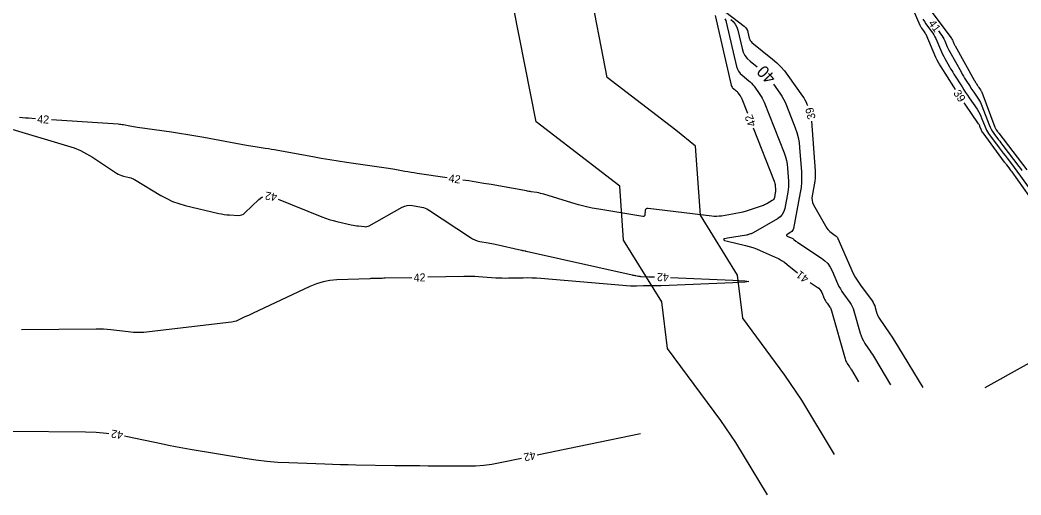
# Model space of a CAD drawing. Extents: x 2384780 to 2405861, y 547869 to 573706.
# Drawn here: x 2390178.3 to 2390428.5, y 552090.8 to 552209.3 of the extents above; entities that cross this region are included whole.
import ezdxf

# ---------------------------------------------------------------- set-up
doc = ezdxf.new("R2010")
doc.units = 0
for name, color, linetype in [('Old_Level_60', 7, 'Continuous'), ('Old_Level_61', 7, 'Continuous'), ('Prop Buffer Zone 1', 7, 'Continuous'), ('Prop Buffer Zone 2', 7, 'Continuous')]:
    doc.layers.add(name, color=color, linetype=linetype)

msp = doc.modelspace()

# ---------------------------------------------------------------- linework, layer by layer
at = {"layer": 'Old_Level_60'}
for points in [[(2390353.36375, 552212.343), (2390359.30225, 552207.783), (2390359.64425, 552207.47325), (2390359.91925, 552207.12), (2390360.127, 552206.72375), (2390360.268, 552206.2845), (2390360.619, 552204.77825), (2390360.717, 552204.46975), (2390360.86075, 552204.19), (2390361.05, 552203.93875), (2390361.28475, 552203.71625), (2390366.421, 552199.565), (2390367.48675, 552198.6425), (2390368.4825, 552197.65425), (2390369.40825, 552196.6), (2390370.264, 552195.48025), (2390373.92325, 552190.34075), (2390374.2445, 552189.8595), (2390374.5345, 552189.36125), (2390374.79375, 552188.8465), (2390375.02175, 552188.31475), (2390375.1665, 552187.947)], [(2390412.1345, 552191.98425), (2390411.71175, 552192.64425), (2390408.5405, 552197.642), (2390408.4, 552197.867), (2390408.2625, 552198.0935), (2390408.12825, 552198.322), (2390407.997, 552198.5525), (2390407.573, 552199.308), (2390407.4845, 552199.471), (2390407.4, 552199.636), (2390407.32, 552199.80325), (2390407.24425, 552199.9725), (2390404.7885, 552205.66275), (2390404.674, 552205.90775), (2390404.546, 552206.14475), (2390404.404, 552206.374), (2390404.2485, 552206.595), (2390403.7175, 552207.30425), (2390403.60875, 552207.459), (2390403.50925, 552207.61925), (2390403.4195, 552207.78525), (2390403.3395, 552207.95675), (2390400.8585, 552213.6995)], [(2390405.08, 552212.838), (2390411.00925, 552204.91675), (2390411.1425, 552204.72725), (2390411.26425, 552204.531), (2390411.374, 552204.328), (2390411.472, 552204.118), (2390411.77275, 552203.42075), (2390411.83925, 552203.2725), (2390411.90925, 552203.12575), (2390411.98325, 552202.98125), (2390412.061, 552202.83825), (2390416.859, 552194.28575), (2390416.963, 552194.10325), (2390417.0695, 552193.92225), (2390417.17825, 552193.74275), (2390417.2895, 552193.5645), (2390417.65725, 552192.985), (2390417.73675, 552192.86125), (2390417.817, 552192.73825), (2390417.89875, 552192.61575), (2390417.98125, 552192.49425), (2390418.414, 552191.86375), (2390418.50225, 552191.72625), (2390418.582, 552191.58425), (2390418.653, 552191.438), (2390418.71525, 552191.287), (2390422.02325, 552182.54225), (2390422.09075, 552182.38075), (2390422.169, 552182.22525), (2390422.25775, 552182.0755), (2390422.35725, 552181.9315), (2390422.6995, 552181.471), (2390422.773, 552181.37225), (2390422.847, 552181.274), (2390422.921, 552181.17575), (2390422.9955, 552181.078), (2390430.00275, 552171.9075)], [(2390352.05275, 552210.4575), (2390356.11325, 552193.03275), (2390356.18925, 552192.7935), (2390356.30075, 552192.57625), (2390356.4475, 552192.38125), (2390356.62975, 552192.2085), (2390357.283, 552191.6805), (2390357.41875, 552191.56325), (2390357.54525, 552191.4375), (2390357.663, 552191.3035), (2390357.772, 552191.161), (2390358.33575, 552190.369), (2390358.451, 552190.1965), (2390358.55525, 552190.01775), (2390358.64825, 552189.83275), (2390358.73, 552189.642), (2390360.12825, 552186.08975)], [(2390354.5265, 552209.57225), (2390354.7245, 552209.1945), (2390354.859, 552208.77575), (2390357.436, 552197.71625), (2390357.636, 552197.08675), (2390357.92925, 552196.51575), (2390358.3155, 552196.003), (2390358.795, 552195.54875), (2390360.51325, 552194.16), (2390360.86975, 552193.85125), (2390361.20275, 552193.52075), (2390361.5125, 552193.16825), (2390361.79875, 552192.7935), (2390363.2815, 552190.71075), (2390363.58475, 552190.2565), (2390363.8585, 552189.7865), (2390364.10325, 552189.3005), (2390364.3185, 552188.7985), (2390369.30325, 552176.13325), (2390369.63, 552175.20225), (2390369.884, 552174.25475), (2390370.065, 552173.29075), (2390370.173, 552172.31), (2390370.40725, 552169.07925), (2390370.435, 552168.38825), (2390370.41825, 552167.69975), (2390370.357, 552167.01375), (2390370.25125, 552166.33025), (2390369.494, 552162.29825), (2390369.25675, 552161.4875), (2390368.8695, 552160.783), (2390368.33275, 552160.18475), (2390367.646, 552159.69275), (2390361.59125, 552156.20425), (2390361.4355, 552156.11975), (2390361.276, 552156.044), (2390361.11275, 552155.97675), (2390360.94575, 552155.918), (2390360.39375, 552155.74), (2390360.275, 552155.70425), (2390360.155, 552155.673), (2390360.034, 552155.6465), (2390359.912, 552155.62425), (2390355.15875, 552154.8605), (2390354.39325, 552154.6885), (2390354.134, 552154.5005), (2390354.38075, 552154.296), (2390355.1335, 552154.075), (2390359.62775, 552153.052), (2390360.58325, 552152.80975), (2390361.52325, 552152.52125), (2390362.448, 552152.187), (2390363.35725, 552151.8065), (2390367.10925, 552150.12775), (2390367.89825, 552149.7435), (2390368.65725, 552149.31075), (2390369.3865, 552148.829), (2390370.0855, 552148.2985), (2390372.67175, 552146.2005)], [(2390407.91175, 552206.60375), (2390408.43775, 552205.90075), (2390408.73075, 552205.4845), (2390408.99775, 552205.0535), (2390409.239, 552204.60725), (2390409.45425, 552204.146), (2390410.115, 552202.61475), (2390410.26075, 552202.28875), (2390410.415, 552201.96675), (2390410.57725, 552201.649), (2390410.748, 552201.33525), (2390413.55, 552196.34075), (2390413.84275, 552195.82725), (2390414.14225, 552195.31775), (2390414.44875, 552194.81225), (2390414.762, 552194.311), (2390415.79675, 552192.68025), (2390416.02, 552192.332), (2390416.24625, 552191.9855), (2390416.47575, 552191.64125), (2390416.7085, 552191.299), (2390417.92575, 552189.52475), (2390418.1745, 552189.13825), (2390418.39875, 552188.73875), (2390418.5985, 552188.32675), (2390418.774, 552187.90175), (2390420.575, 552183.1405), (2390420.81175, 552182.57425), (2390421.086, 552182.02825), (2390421.39775, 552181.5025), (2390421.74675, 552180.9975), (2390422.948, 552179.38075), (2390423.20625, 552179.035), (2390423.46525, 552178.68975), (2390423.7255, 552178.3455), (2390423.987, 552178.00225), (2390427.98325, 552172.77225), (2390428.37875, 552172.25075), (2390428.77025, 552171.72625)], [(2390432.008, 552163.44175), (2390426.28425, 552171.40975), (2390426.1055, 552171.65625), (2390425.92525, 552171.9015), (2390425.743, 552172.1455), (2390425.559, 552172.38825), (2390424.95525, 552173.1785), (2390424.826, 552173.348), (2390424.6975, 552173.518), (2390424.5695, 552173.6885), (2390424.44225, 552173.85925), (2390419.03925, 552181.13), (2390418.8965, 552181.3365), (2390418.76925, 552181.55125), (2390418.657, 552181.7745), (2390418.56025, 552182.006), (2390418.269, 552182.776), (2390418.20175, 552182.93875), (2390418.1255, 552183.09625), (2390418.03975, 552183.249), (2390417.9445, 552183.397), (2390414.54675, 552188.34875), (2390414.3425, 552188.64925)], [(2390182.1955, 552184.66275), (2390180.47575, 552184.7775), (2390179.71075, 552184.8355), (2390178.947, 552184.90725), (2390178.18475, 552184.99275)], [(2390285.0625, 552169.9475), (2390277.593, 552171.0295), (2390276.823, 552171.14425), (2390276.05425, 552171.26525), (2390275.28625, 552171.39275), (2390274.5195, 552171.5265), (2390272.016, 552171.9735), (2390271.47925, 552172.067), (2390270.94175, 552172.15625), (2390270.4035, 552172.24125), (2390269.86475, 552172.32175), (2390259.964, 552173.76125), (2390257.844, 552174.0795), (2390255.72725, 552174.417), (2390253.61375, 552174.77425), (2390251.5035, 552175.15075), (2390242.73775, 552176.7565), (2390241.96425, 552176.89475), (2390241.1895, 552177.026), (2390240.41375, 552177.1505), (2390239.637, 552177.26825), (2390237.09725, 552177.64125), (2390236.55325, 552177.72375), (2390236.01025, 552177.811), (2390235.468, 552177.903), (2390234.92675, 552178), (2390224.2785, 552179.9565), (2390222.26075, 552180.317), (2390220.24, 552180.65825), (2390218.216, 552180.97975), (2390216.18875, 552181.28175), (2390207.68925, 552182.506), (2390207.2055, 552182.578), (2390206.72275, 552182.655), (2390206.2405, 552182.737), (2390205.75925, 552182.82375), (2390204.1885, 552183.115), (2390203.85125, 552183.1725), (2390203.51275, 552183.22), (2390203.173, 552183.25775), (2390202.832, 552183.2855), (2390186.1865, 552184.3965)], [(2390376.13675, 552184.0995), (2390377.04, 552171.63575), (2390377.07475, 552170.77425), (2390377.054, 552169.91575), (2390376.97775, 552169.0605), (2390376.84575, 552168.20825), (2390376.32375, 552165.42975), (2390376.26325, 552164.843), (2390376.30575, 552164.27325), (2390376.45075, 552163.721), (2390376.69875, 552163.1855), (2390380.01225, 552157.3555), (2390380.22, 552157.034), (2390380.461, 552156.74325), (2390380.73475, 552156.4835), (2390381.04125, 552156.2545), (2390382.097, 552155.5565), (2390382.30825, 552155.3945), (2390382.49025, 552155.20775), (2390382.6425, 552154.99625), (2390382.76525, 552154.75975), (2390385.97675, 552147.362), (2390386.4995, 552146.245), (2390387.08275, 552145.1625), (2390387.726, 552144.11475), (2390388.43, 552143.102), (2390391.293, 552139.21925), (2390391.555, 552138.8285), (2390391.7785, 552138.41875), (2390391.9635, 552137.99025), (2390392.11, 552137.54325), (2390392.5255, 552136.05175), (2390392.62675, 552135.73775), (2390392.7525, 552135.43525), (2390392.9025, 552135.144), (2390393.07725, 552134.864), (2390395.73075, 552130.9705), (2390396.29375, 552130.1325), (2390396.84475, 552129.28675), (2390397.3845, 552128.43375), (2390397.91225, 552127.57325), (2390403.95975, 552117.563)], [(2390175.403, 552182.29975), (2390190.189, 552177.9485), (2390191.835, 552177.3975), (2390193.42625, 552176.72925), (2390194.963, 552175.9435), (2390196.44525, 552175.0405), (2390202.42625, 552171.08725), (2390202.83925, 552170.84), (2390203.2695, 552170.633), (2390203.71675, 552170.46575), (2390204.181, 552170.339), (2390205.726, 552169.98975), (2390206.052, 552169.9025), (2390206.36775, 552169.78975), (2390206.6735, 552169.652), (2390206.96925, 552169.48925), (2390213.5505, 552165.513), (2390214.985, 552164.72), (2390216.4675, 552164.0445), (2390217.99825, 552163.487), (2390219.57725, 552163.0475), (2390228.03475, 552161.03875), (2390228.693, 552160.89825), (2390229.3555, 552160.78875), (2390230.0225, 552160.71025), (2390230.69375, 552160.6625), (2390232.894, 552160.55675), (2390233.349, 552160.57775), (2390233.771, 552160.6865), (2390234.16025, 552160.8825), (2390234.51675, 552161.16625), (2390237.9845, 552164.5065), (2390238.7545, 552165.08475), (2390239.052, 552165.1945)], [(2390361.593, 552182.36775), (2390366.823, 552169.08), (2390366.9195, 552168.805), (2390366.9945, 552168.52525), (2390367.048, 552168.24025), (2390367.07975, 552167.95075), (2390367.149, 552166.99625), (2390367.15725, 552166.79225), (2390367.15225, 552166.58875), (2390367.13425, 552166.38625), (2390367.103, 552166.18425), (2390366.87925, 552164.99325), (2390366.80925, 552164.75375), (2390366.69475, 552164.5455), (2390366.53625, 552164.36875), (2390366.33325, 552164.2235), (2390365.01775, 552163.4655), (2390364.73225, 552163.31075), (2390364.44, 552163.172), (2390364.14075, 552163.0485), (2390363.8345, 552162.941), (2390359.79625, 552161.63875), (2390358.969, 552161.38925), (2390358.134, 552161.17175), (2390357.2915, 552160.9865), (2390356.44125, 552160.83325), (2390353.651, 552160.38475), (2390353.05275, 552160.31), (2390352.4535, 552160.2775), (2390351.85375, 552160.2875), (2390351.253, 552160.34025), (2390335.31875, 552162.29625), (2390335.03275, 552162.2905), (2390334.82025, 552162.194), (2390334.68125, 552162.0065), (2390334.6155, 552161.72825), (2390334.521, 552160.67075), (2390334.47525, 552160.477), (2390334.37825, 552160.349), (2390334.23025, 552160.28675), (2390334.03125, 552160.29025), (2390323.039, 552162.06975), (2390321.315, 552162.3795), (2390319.605, 552162.7485), (2390317.909, 552163.177), (2390316.2265, 552163.6645), (2390309.25225, 552165.81775), (2390308.8285, 552165.9405), (2390308.40125, 552166.04825), (2390307.9705, 552166.14075), (2390307.53625, 552166.218), (2390306.11175, 552166.44625), (2390305.80675, 552166.49575), (2390305.50175, 552166.54675), (2390305.197, 552166.599), (2390304.89275, 552166.65275), (2390296.1295, 552168.2175), (2390294.25025, 552168.54525), (2390292.36875, 552168.85725), (2390290.48475, 552169.154), (2390289.021, 552169.37225)], [(2390242.87, 552164.57425), (2390253.76825, 552160.2015), (2390254.691, 552159.8525), (2390255.6255, 552159.54175), (2390256.57175, 552159.26875), (2390257.52975, 552159.034), (2390261.1315, 552158.2275), (2390261.581, 552158.1325), (2390262.03225, 552158.049), (2390262.4855, 552157.9765), (2390262.94075, 552157.91525), (2390264.43075, 552157.7335), (2390264.74525, 552157.71925), (2390265.05, 552157.754), (2390265.34525, 552157.83775), (2390265.6305, 552157.9705), (2390273.8625, 552162.591), (2390274.4795, 552162.87375), (2390275.11575, 552163.041), (2390275.77175, 552163.09225), (2390276.44725, 552163.02775), (2390278.68575, 552162.628), (2390279.15625, 552162.51925), (2390279.6085, 552162.365), (2390280.04225, 552162.1645), (2390280.45775, 552161.9185), (2390290.901, 552155.001), (2390291.454, 552154.67325), (2390292.03125, 552154.40675), (2390292.633, 552154.20125), (2390293.259, 552154.05675), (2390295.3445, 552153.68425), (2390295.791, 552153.602), (2390296.23625, 552153.515), (2390296.68075, 552153.423), (2390297.12425, 552153.32625), (2390303.6515, 552151.86525), (2390303.77175, 552151.839), (2390303.89225, 552151.81425), (2390304.013, 552151.79075), (2390304.134, 552151.76875), (2390304.53, 552151.69925), (2390304.61475, 552151.68375), (2390304.69925, 552151.66725), (2390304.7835, 552151.65), (2390304.86775, 552151.6315), (2390331.317, 552145.68875), (2390331.541, 552145.63975), (2390331.7655, 552145.5935), (2390331.9905, 552145.5495), (2390332.21625, 552145.50825), (2390332.954, 552145.3775), (2390333.11225, 552145.352), (2390333.27125, 552145.33225), (2390333.43075, 552145.31775), (2390333.591, 552145.3085), (2390335.536, 552145.2315), (2390335.95275, 552145.215), (2390336.36975, 552145.1985), (2390336.7865, 552145.182), (2390336.96125, 552145.175)], [(2390276.278, 552144.9935), (2390269.63725, 552144.84075), (2390269.25175, 552144.83175), (2390268.866, 552144.823), (2390268.4805, 552144.814), (2390268.09475, 552144.80525), (2390266.83525, 552144.77625), (2390266.56525, 552144.7695), (2390266.29525, 552144.76175), (2390266.0255, 552144.75325), (2390265.75575, 552144.7435), (2390257.5125, 552144.43375), (2390255.76675, 552144.28175), (2390254.06275, 552143.9585), (2390252.40025, 552143.46425), (2390250.77925, 552142.7985), (2390236.45075, 552136.07175), (2390235.9345, 552135.82925), (2390235.418, 552135.58675), (2390234.90175, 552135.3445), (2390234.38525, 552135.102), (2390232.6985, 552134.31025), (2390232.33275, 552134.15575), (2390231.958, 552134.03225), (2390231.57475, 552133.9395), (2390231.1825, 552133.8775), (2390210.6075, 552131.459), (2390209.292, 552131.34275), (2390207.97625, 552131.30325), (2390206.6605, 552131.34025), (2390205.34475, 552131.454), (2390201.04625, 552131.9505), (2390200.12425, 552132.04275), (2390199.201, 552132.10675), (2390198.276, 552132.1425), (2390197.3495, 552132.14975), (2390178.677, 552132.01125)], [(2390340.95825, 552145.0165), (2390356.50525, 552144.4), (2390359.5275, 552144.239), (2390360.535, 552144.076), (2390359.52775, 552143.9105), (2390356.506, 552143.74275), (2390338.568, 552142.991), (2390338.13525, 552142.9755), (2390337.70275, 552142.965), (2390337.27, 552142.9595), (2390336.837, 552142.95925), (2390335.423, 552142.96675), (2390335.12, 552142.9665), (2390334.817, 552142.96325), (2390334.51425, 552142.957), (2390334.21125, 552142.94725), (2390332.418, 552142.88025), (2390332.03375, 552142.87175), (2390331.64975, 552142.87475), (2390331.26625, 552142.88925), (2390330.88275, 552142.91525), (2390308.5195, 552144.7745), (2390307.40575, 552144.8525), (2390306.291, 552144.9015), (2390305.1755, 552144.92175), (2390304.059, 552144.91275), (2390300.41025, 552144.8365), (2390299.6285, 552144.829), (2390298.84725, 552144.83875), (2390298.0665, 552144.866), (2390297.286, 552144.9105), (2390292.9475, 552145.207), (2390292.01775, 552145.25975), (2390291.08725, 552145.2915), (2390290.1565, 552145.302), (2390289.225, 552145.29125), (2390280.277, 552145.08525)], [(2390375.854, 552143.7805), (2390377.60575, 552142.62225), (2390377.957, 552142.353), (2390378.259, 552142.043), (2390378.51225, 552141.6915), (2390378.716, 552141.29875), (2390379.3615, 552139.812), (2390379.50825, 552139.49825), (2390379.672, 552139.19425), (2390379.85275, 552138.9), (2390380.0505, 552138.61575), (2390380.75625, 552137.6585), (2390380.897, 552137.4485), (2390381.01725, 552137.22825), (2390381.11675, 552136.99775), (2390381.1955, 552136.75725), (2390384.54525, 552124.734), (2390384.64225, 552124.433), (2390384.763, 552124.14275), (2390384.90675, 552123.8635), (2390385.07425, 552123.59525), (2390385.6595, 552122.7365), (2390385.78375, 552122.55175), (2390385.90525, 552122.36525), (2390386.02425, 552122.177), (2390386.14075, 552121.98725), (2390387.94425, 552119.002)], [(2390419.6035, 552117.5645), (2390449.0785, 552133.93875)], [(2390176.28475, 552106.658), (2390194.722, 552106.506), (2390197.35375, 552106.41825), (2390199.971, 552106.198), (2390200.52525, 552106.123)], [(2390307.6295, 552100.76925), (2390333.4355, 552106.13525)], [(2390204.47375, 552105.4905), (2390205.162, 552105.3615), (2390213.5935, 552103.5635), (2390215.40225, 552103.18875), (2390217.215, 552102.835), (2390219.03175, 552102.50225), (2390220.85225, 552102.19025), (2390234.5535, 552099.9255), (2390237.281, 552099.519), (2390240.0175, 552099.19975), (2390242.76275, 552098.96825), (2390245.51675, 552098.824), (2390254.52775, 552098.496), (2390256.45875, 552098.43075), (2390258.39, 552098.3755), (2390260.3215, 552098.3305), (2390262.2535, 552098.29575), (2390271.99, 552098.14575), (2390274.0765, 552098.11625), (2390276.16275, 552098.092), (2390278.2495, 552098.07325), (2390280.336, 552098.05975), (2390290.0765, 552098.009), (2390292.15825, 552098.0525), (2390294.229, 552098.20525), (2390296.289, 552098.46675), (2390298.338, 552098.837), (2390303.71325, 552099.95475)]]:
    msp.add_lwpolyline(points, dxfattribs=at)
at = {"layer": 'Old_Level_61'}
for points in [[(2390356.01375, 552209.45925), (2390356.624, 552208.90625), (2390357.1145, 552208.27625), (2390357.4855, 552207.56925), (2390357.737, 552206.78525), (2390358.8005, 552202.22175), (2390359.0975, 552201.287), (2390359.53275, 552200.43925), (2390360.10625, 552199.678), (2390360.818, 552199.0035), (2390362.554, 552197.6005)], [(2390404.0045, 552209.50775), (2390404.37025, 552208.9175), (2390404.77125, 552208.348), (2390406.1995, 552206.43975), (2390406.4925, 552206.0235), (2390406.75975, 552205.592), (2390407.001, 552205.14575), (2390407.21625, 552204.68425), (2390408.39125, 552201.962), (2390408.6505, 552201.38225), (2390408.9245, 552200.80975), (2390409.21325, 552200.24475), (2390409.5165, 552199.687), (2390410.68975, 552197.596), (2390410.944, 552197.1495), (2390411.20425, 552196.70675), (2390411.47075, 552196.26775), (2390411.743, 552195.832), (2390413.7885, 552192.608), (2390414.23, 552191.919), (2390414.6775, 552191.23425), (2390415.13125, 552190.5535), (2390415.59125, 552189.877), (2390417.53825, 552187.03925), (2390417.89925, 552186.478), (2390418.225, 552185.89825), (2390418.515, 552185.29975), (2390418.7695, 552184.683), (2390419.54325, 552182.6375), (2390419.72325, 552182.207), (2390419.93175, 552181.792), (2390420.16875, 552181.3925), (2390420.434, 552181.00875), (2390423.11475, 552177.401), (2390423.59825, 552176.7525), (2390424.084, 552176.106), (2390424.57175, 552175.46075), (2390425.06175, 552174.81725), (2390426.666, 552172.718), (2390427.008, 552172.26675), (2390427.34675, 552171.81325), (2390427.682, 552171.357), (2390428.014, 552170.8985), (2390430.75225, 552167.087)], [(2390366.65125, 552193.266), (2390368.237, 552191.039), (2390368.7235, 552190.31), (2390369.163, 552189.5555), (2390369.5555, 552188.77575), (2390369.901, 552187.97025), (2390372.0855, 552182.41975), (2390372.50675, 552181.21975), (2390372.834, 552179.99825), (2390373.06725, 552178.75525), (2390373.2065, 552177.49125), (2390373.6475, 552171.40875), (2390373.7, 552170.10775), (2390373.6685, 552168.8115), (2390373.55325, 552167.52), (2390373.35375, 552166.2335), (2390371.67475, 552157.29425), (2390371.5875, 552156.99575), (2390371.445, 552156.73625), (2390371.24725, 552156.516), (2390370.9945, 552156.33475), (2390370.07825, 552155.807), (2390369.9325, 552155.6965), (2390369.88725, 552155.591), (2390369.943, 552155.49075), (2390370.09925, 552155.39575), (2390371.11925, 552154.93925), (2390371.296, 552154.85325), (2390371.46575, 552154.7565), (2390371.629, 552154.64875), (2390371.7855, 552154.53), (2390372.2855, 552154.12425), (2390372.39375, 552154.03875), (2390372.504, 552153.95575), (2390372.616, 552153.8755), (2390372.73025, 552153.798), (2390378.6645, 552149.87425), (2390379.5005, 552149.23375), (2390380.2195, 552148.49525), (2390380.822, 552147.65875), (2390381.30725, 552146.724), (2390382.70225, 552143.511), (2390383.0195, 552142.833), (2390383.37325, 552142.176), (2390383.76375, 552141.54025), (2390384.191, 552140.9255), (2390385.77725, 552138.77425), (2390386.09375, 552138.302), (2390386.364, 552137.807), (2390386.5875, 552137.28925), (2390386.7645, 552136.74875), (2390388.32675, 552131.14175), (2390388.5445, 552130.4665), (2390388.815, 552129.8155), (2390389.138, 552129.18925), (2390389.5135, 552128.58725), (2390390.8265, 552126.66075), (2390391.105, 552126.246), (2390391.37775, 552125.82775), (2390391.64475, 552125.40575), (2390391.906, 552124.98), (2390395.952, 552118.2825)]]:
    msp.add_lwpolyline(points, dxfattribs=at)
at = {"layer": 'Prop Buffer Zone 1'}
msp.add_lwpolyline([(2390381.91392, 552100.88942), (2390373.74029, 552114.41903), (2390369.492, 552120.65244), (2390359.01808, 552134.8571), (2390357.68104, 552145.6376), (2390348.41018, 552160.60663), (2390347.16241, 552177.82329), (2390342.24599, 552181.79693), (2390325.11994, 552194.94772), (2390320.46539, 552218.64918), (2390319.52705, 552220.90534), (2390317.94684, 552223.30582), (2390311.39735, 552231.38212), (2390305.28942, 552241.09657), (2390293.23735, 552254.52821), (2390284.57271, 552279.52131), (2390282.67512, 552290.97372)], dxfattribs=at)
at = {"layer": 'Prop Buffer Zone 2'}
msp.add_lwpolyline([(2390365.13392, 552090.75214), (2390357.238, 552103.82207), (2390353.49719, 552109.31086), (2390340.19426, 552127.35221), (2390338.75404, 552138.96467), (2390329.20548, 552154.38208), (2390328.22996, 552167.84215), (2390307.30933, 552183.90673), (2390301.76597, 552212.13413), (2390295.4282, 552219.94935), (2390289.58218, 552229.24725), (2390276.00817, 552244.37505), (2390263.64927, 552280.0242)], dxfattribs=at)

# ---------------------------------------------------------------- texts
at = {"layer": 'Old_Level_60'}
for s, rotation, p in [('41', 306.8162056, (2390405.271, 552208.4625)), ('39', 303.5071, (2390411.51475, 552191.08275)), ('39', 104.1530444, (2390377.23325, 552184.7795)), ('42', 356.181375, (2390182.5615, 552183.63625)), ('42', 111.4839083, (2390362.36475, 552183.13725)), ('42', 351.7321861, (2390285.348, 552168.89625)), ('42', 170.7738083, (2390242.70475, 552166.00825)), ('41', 142.7475, (2390375.68675, 552145.094)), ('42', 1.3174528, (2390276.7345, 552144.0035)), ('42', 177.7292556, (2390340.56475, 552146.033)), ('42', 170.8962278, (2390204.21225, 552106.5945)), ('42', 191.7464667, (2390307.0015, 552101.66))]:
    msp.add_text(s, height=2, rotation=rotation, dxfattribs=at).set_placement(p)
at = {"layer": 'Old_Level_61'}
msp.add_text('40', height=3, rotation=133.3893167, dxfattribs=at).set_placement((2390367.46775, 552195.021))

doc.saveas('drawing.dxf')
